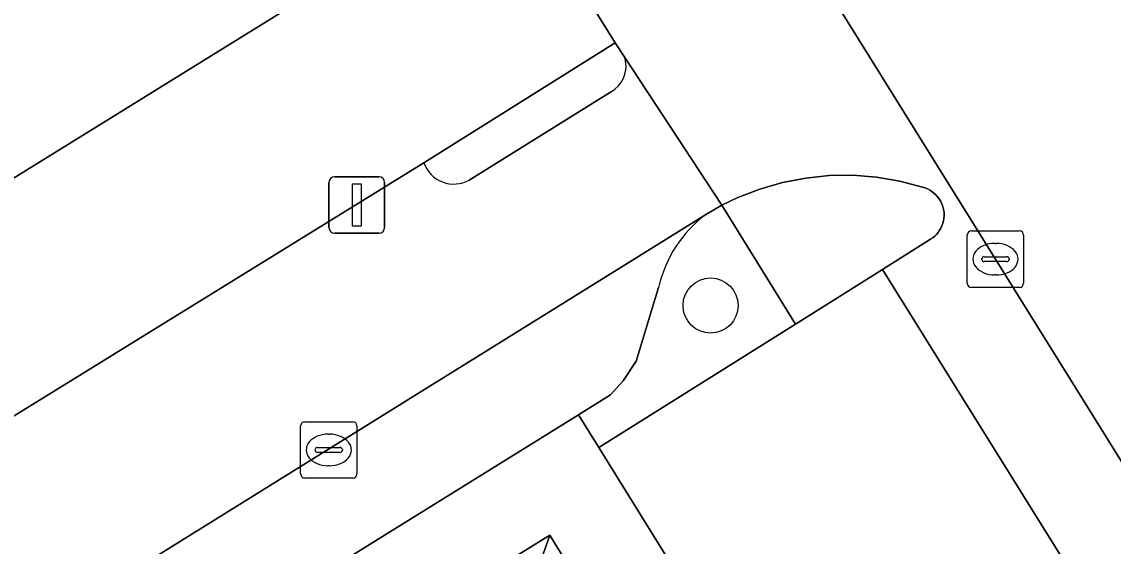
# Model space of a CAD drawing. Extents: x 159279 to 160377, y 384531 to 385888.
# Drawn here: x 159894.4 to 159913.79, y 385328.27 to 385337.58 of the extents above; entities that cross this region are included whole.
import ezdxf

# ---------------------------------------------------------------- set-up
doc = ezdxf.new("R2010")
doc.units = 0
for name, color, linetype in [('IMGEO_Boom', 7, 'Continuous'), ('IMGEO_Erf', 7, 'Continuous'), ('IMGEO_Groenvoorziening', 7, 'Continuous'), ('IMGEO_Kolk', 7, 'Continuous'), ('IMGEO_Lichtmast', 7, 'Continuous'), ('IMGEO_Pand', 7, 'Continuous'), ('IMGEO_Parkeervlak_open', 7, 'Continuous'), ('IMGEO_Rijbaan_lokaal_open', 7, 'Continuous'), ('IMGEO_Verkeerseiland_open', 7, 'Continuous'), ('IMGEO_Voetpad_open', 7, 'Continuous')]:
    doc.layers.add(name, color=color, linetype=linetype)

msp = doc.modelspace()

# ---------------------------------------------------------------- linework, layer by layer
at = {"layer": 'IMGEO_Boom'}
msp.add_circle((159906.633, 385332.542), 0.489, dxfattribs=at)
at = {"layer": 'IMGEO_Erf'}
for points in [[(159837.342, 385336.886), (159855.996, 385306.993), (159859.34, 385309.061), (159874.443, 385318.345), (159877.813, 385320.416), (159883.302, 385323.79), (159886.624, 385325.874), (159901.54, 385335.077), (159904.938, 385337.206), (159886.233, 385367.178)], [(159900.79, 385338.852), (159892.563, 385333.759), (159893.268, 385332.619), (159888.605, 385329.733), (159886.78, 385328.603), (159886.451, 385329.117), (159883.62, 385327.359), (159878.956, 385324.463), (159874.292, 385321.567), (159871.432, 385319.791), (159871.74, 385319.309), (159869.924, 385318.193), (159865.246, 385315.32), (159864.562, 385316.434), (159856.305, 385311.355), (159853.855, 385315.309)]]:
    msp.add_lwpolyline(points, dxfattribs=at)
at = {"layer": 'IMGEO_Groenvoorziening'}
msp.add_lwpolyline([(159905.709, 385332.86), (159905.314, 385331.556), (159905.081, 385331.208), (159904.856, 385330.955), (159904.288, 385330.603), (159904.647, 385330.021), (159908.145, 385332.214), (159906.836, 385334.322), (159906.559, 385334.165)], dxfattribs=at)
for points in [[(159901.755, 385322.984), (159901.814, 385322.887), (159903.702, 385328.25), (159903.778, 385328.465), (159884.259, 385316.383), (159871.252, 385308.333), (159871.474, 385308.282), (159876.131, 385307.219)], [(159903.778, 385328.465), (159903.702, 385328.25), (159901.814, 385322.887), (159903.816, 385319.634), (159905.268, 385320.508), (159906.399, 385321.188), (159907.695, 385322.07)]]:
    msp.add_lwpolyline(points, close=True, dxfattribs=at)
msp.add_arc((159907.882, 385332.374), 2.226, 126.4485, 167.3958, dxfattribs=at)
at = {"layer": 'IMGEO_Kolk'}
for p, q in [((159911.194, 385332.939), (159911.194, 385333.791)), ((159911.269, 385333.865), (159912.121, 385333.865)), ((159912.195, 385333.791), (159912.195, 385332.939)), ((159911.682, 385333.645), (159911.707, 385333.645)), ((159911.453, 385333.359), (159911.453, 385333.371)), ((159911.891, 385333.322), (159911.493, 385333.322)), ((159911.496, 385333.408), (159911.894, 385333.408)), ((159911.937, 385333.371), (159911.937, 385333.359)), ((159911.705, 385333.085), (159911.68, 385333.085)), ((159912.121, 385332.865), (159911.269, 385332.865)), ((159899.35, 385329.554), (159899.35, 385330.406)), ((159899.425, 385330.48), (159900.277, 385330.48)), ((159900.351, 385330.406), (159900.351, 385329.554)), ((159899.838, 385330.26), (159899.863, 385330.26)), ((159899.652, 385330.023), (159900.05, 385330.023)), ((159899.609, 385329.974), (159899.609, 385329.986)), ((159900.047, 385329.937), (159899.649, 385329.937)), ((159900.093, 385329.986), (159900.093, 385329.974)), ((159899.861, 385329.7), (159899.836, 385329.7)), ((159900.277, 385329.48), (159899.425, 385329.48))]:
    msp.add_line(p, q, dxfattribs=at)
for points in [[(159911.194, 385332.939), (159911.194, 385333.791)], [(159911.269, 385333.865), (159912.121, 385333.865)], [(159912.195, 385333.791), (159912.195, 385332.939)], [(159912.121, 385332.865), (159911.269, 385332.865)], [(159899.35, 385329.554), (159899.35, 385330.406)], [(159899.425, 385330.48), (159900.277, 385330.48)], [(159900.351, 385330.406), (159900.351, 385329.554)], [(159900.277, 385329.48), (159899.425, 385329.48)]]:
    msp.add_lwpolyline(points, dxfattribs=at)
for centre, radius, start, end in [((159911.271, 385333.789), 0.0765, 91.552, 178.448), ((159911.271, 385333.789), 0.0765, 91.552, 178.448), ((159912.119, 385333.789), 0.0765, 1.552, 88.448), ((159912.119, 385333.789), 0.0765, 1.552, 88.448), ((159911.493, 385333.368), 0.0403, 85.8775, 175.7526), ((159911.49, 385333.358), 0.0366, 178.938, 274.7102), ((159911.894, 385333.365), 0.043, 264.8664, 352.4533), ((159911.898, 385333.37), 0.0386, 1.7309, 96.639), ((159911.271, 385332.941), 0.0765, 181.552, 268.448), ((159911.271, 385332.941), 0.0765, 181.552, 268.448), ((159912.119, 385332.941), 0.0765, 271.552, 358.448), ((159912.119, 385332.941), 0.0765, 271.552, 358.448), ((159899.427, 385330.404), 0.0765, 91.552, 178.448), ((159899.427, 385330.404), 0.0765, 91.552, 178.448), ((159900.275, 385330.404), 0.0765, 1.552, 88.448), ((159900.275, 385330.404), 0.0765, 1.552, 88.448), ((159899.649, 385329.983), 0.0403, 85.8775, 175.7526), ((159900.054, 385329.985), 0.0386, 1.7309, 96.639), ((159899.646, 385329.973), 0.0366, 178.938, 274.7102), ((159900.05, 385329.98), 0.043, 264.8664, 352.4533), ((159899.427, 385329.556), 0.0765, 181.552, 268.448), ((159899.427, 385329.556), 0.0765, 181.552, 268.448), ((159900.275, 385329.556), 0.0765, 271.552, 358.448), ((159900.275, 385329.556), 0.0765, 271.552, 358.448)]:
    msp.add_arc(centre, radius, start, end, dxfattribs=at)
for centre, major_axis, ratio, start_param, end_param in [((159911.681, 385333.365), (-0.387, 0.002), 0.722429, 4.712389, 7.853982), ((159911.706, 385333.365), (-0.39, 0.002), 0.717154, 1.570796, 4.712389), ((159899.837, 385329.98), (-0.387, 0.002), 0.722429, 4.712389, 7.853982), ((159899.862, 385329.98), (-0.39, 0.002), 0.717154, 1.570796, 4.712389)]:
    msp.add_ellipse(centre, major_axis=major_axis, ratio=ratio, start_param=start_param, end_param=end_param, dxfattribs=at)
at = {"layer": 'IMGEO_Lichtmast'}
for p, q in [((159899.853, 385333.927), (159899.853, 385334.727)), ((159899.853, 385334.727), (159899.853, 385333.927)), ((159899.953, 385334.827), (159900.743, 385334.827)), ((159900.743, 385334.827), (159899.953, 385334.827)), ((159900.843, 385334.727), (159900.843, 385333.927)), ((159900.843, 385333.927), (159900.843, 385334.727)), ((159900.743, 385333.827), (159899.953, 385333.827)), ((159899.953, 385333.827), (159900.743, 385333.827))]:
    msp.add_line(p, q, dxfattribs=at)
msp.add_lwpolyline([(159900.273, 385334.702), (159900.423, 385334.702), (159900.423, 385333.952), (159900.273, 385333.952), (159900.273, 385334.702)], dxfattribs=at)
for centre, start, end in [((159899.953, 385334.727), 90, 180), ((159899.953, 385334.727), 90, 180), ((159900.743, 385334.727), 0, 90), ((159900.743, 385334.727), 360, 90), ((159899.953, 385333.927), 180, 270), ((159899.953, 385333.927), 180, 270), ((159900.743, 385333.927), 270, 0), ((159900.743, 385333.927), 270, 0)]:
    msp.add_arc(centre, 0.1, start, end, dxfattribs=at)
at = {"layer": 'IMGEO_Pand'}
msp.add_lwpolyline([(159898.231, 385342.994), (159890.019, 385337.869), (159892.563, 385333.759), (159900.79, 385338.852)], close=True, dxfattribs=at)
at = {"layer": 'IMGEO_Parkeervlak_open'}
for points in [[(159906.559, 385334.165), (159887.988, 385322.635), (159885.584, 385321.142), (159879.136, 385317.138), (159876.74, 385315.651), (159858.025, 385304.031)], [(159885.667, 385319.063), (159904.288, 385330.603), (159904.856, 385330.955), (159905.081, 385331.208), (159905.314, 385331.556), (159905.709, 385332.86)]]:
    msp.add_lwpolyline(points, dxfattribs=at)
msp.add_lwpolyline([(159909.69, 385333.183), (159908.145, 385332.214), (159904.647, 385330.021), (159914.266, 385314.532), (159915.491, 385315.308), (159917.756, 385316.744), (159919.319, 385317.735)], close=True, dxfattribs=at)
msp.add_arc((159907.882, 385332.374), 2.226, 126.4485, 167.3958, dxfattribs=at)
at = {"layer": 'IMGEO_Rijbaan_lokaal_open'}
msp.add_lwpolyline([(159922.016, 385326.408), (159918.599, 385331.916), (159917.796, 385333.198), (159914.639, 385338.275), (159912.39, 385341.948), (159912.288, 385342.111), (159912.173, 385342.365), (159907.76, 385339.618), (159907.842, 385339.52), (159907.914, 385339.433), (159908.087, 385339.156), (159924.068, 385313.518), (159924.282, 385312.959), (159928.748, 385315.781), (159928.508, 385316.047), (159928.374, 385316.195), (159925.988, 385320.024), (159922.814, 385325.137)], close=True, dxfattribs=at)
for points in [[(159886.558, 385324.955), (159887.988, 385322.635), (159906.559, 385334.165), (159906.836, 385334.322), (159905.112, 385336.941)], [(159904.854, 385336.331), (159902.344, 385334.768)], [(159901.54, 385335.077), (159886.624, 385325.874)]]:
    msp.add_lwpolyline(points, dxfattribs=at)
for centre, radius, start, end in [((159904.607, 385336.795), 0.526, 298.0376, 16.1105), ((159902.072, 385335.26), 0.562, 198.9713, 298.9824)]:
    msp.add_arc(centre, radius, start, end, dxfattribs=at)
at = {"layer": 'IMGEO_Verkeerseiland_open'}
for points in [[(159905.112, 385336.941), (159904.938, 385337.206), (159901.54, 385335.077)], [(159902.344, 385334.768), (159904.854, 385336.331)]]:
    msp.add_lwpolyline(points, dxfattribs=at)
msp.add_lwpolyline([(159909.69, 385333.183), (159910.542, 385333.717), (159910.58, 385333.743), (159910.615, 385333.772), (159910.647, 385333.804), (159910.676, 385333.839), (159910.703, 385333.877), (159910.725, 385333.916), (159910.744, 385333.958), (159910.76, 385334.001), (159910.771, 385334.045), (159910.778, 385334.09), (159910.782, 385334.136), (159910.781, 385334.181), (159910.776, 385334.227), (159910.767, 385334.271), (159910.754, 385334.315), (159910.738, 385334.358), (159910.717, 385334.399), (159910.693, 385334.437), (159910.666, 385334.474), (159910.635, 385334.508), (159910.602, 385334.539), (159910.566, 385334.567), (159910.527, 385334.592), (159910.487, 385334.613), (159910.445, 385334.63), (159910.401, 385334.644), (159909.994, 385334.75), (159909.58, 385334.82), (159909.162, 385334.853), (159908.742, 385334.847), (159908.325, 385334.805), (159907.913, 385334.725), (159907.509, 385334.609), (159907.118, 385334.457), (159906.836, 385334.322), (159908.145, 385332.214)], close=True, dxfattribs=at)
for centre, radius, start, end in [((159904.607, 385336.795), 0.526, 298.0376, 16.1105), ((159902.072, 385335.26), 0.562, 198.9713, 298.9824)]:
    msp.add_arc(centre, radius, start, end, dxfattribs=at)
at = {"layer": 'IMGEO_Voetpad_open'}
for points in [[(159886.233, 385367.178), (159904.938, 385337.206), (159905.112, 385336.941), (159906.836, 385334.322), (159907.118, 385334.457), (159907.509, 385334.609), (159907.913, 385334.725), (159908.325, 385334.805), (159908.742, 385334.847), (159909.162, 385334.853), (159909.58, 385334.82), (159909.994, 385334.75), (159910.401, 385334.644), (159910.445, 385334.63), (159910.487, 385334.613), (159910.527, 385334.592), (159910.566, 385334.567), (159910.602, 385334.539), (159910.635, 385334.508), (159910.666, 385334.474), (159910.693, 385334.437), (159910.717, 385334.399), (159910.738, 385334.358), (159910.754, 385334.315), (159910.767, 385334.271), (159910.776, 385334.227), (159910.781, 385334.181), (159910.782, 385334.136), (159910.778, 385334.09), (159910.771, 385334.045), (159910.76, 385334.001), (159910.744, 385333.958), (159910.725, 385333.916), (159910.703, 385333.877), (159910.676, 385333.839), (159910.647, 385333.804), (159910.615, 385333.772), (159910.58, 385333.743), (159910.542, 385333.717), (159909.69, 385333.183), (159919.319, 385317.735)], [(159924.068, 385313.518), (159908.087, 385339.156)], [(159904.647, 385330.021), (159904.288, 385330.603), (159885.667, 385319.063)], [(159915.953, 385314.579), (159915.491, 385315.308), (159914.266, 385314.532), (159904.647, 385330.021)]]:
    msp.add_lwpolyline(points, dxfattribs=at)
msp.add_lwpolyline([(159903.778, 385328.465), (159907.695, 385322.07), (159906.399, 385321.188), (159905.268, 385320.508), (159903.816, 385319.634), (159903.503, 385319.446), (159903.303, 385319.326), (159904.099, 385318.034), (159904.282, 385318.151), (159904.604, 385318.354), (159907.141, 385319.962), (159908.52, 385320.766), (159912.511, 385314.39), (159893.619, 385302.663), (159880.385, 385294.425), (159878.769, 385293.419), (159873.097, 385289.888), (159870.596, 385293.918), (159866.895, 385299.882), (159864.315, 385304.04), (159869.578, 385307.297), (159871.252, 385308.333), (159884.259, 385316.383)], close=True, dxfattribs=at)

doc.saveas('drawing.dxf')
